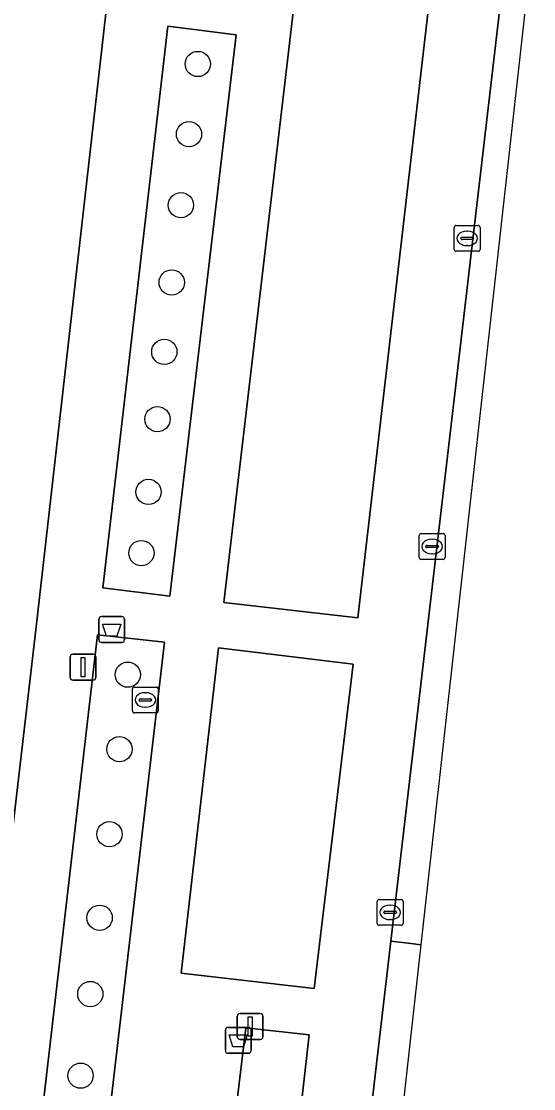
# Model space of a CAD drawing. Extents: x 161692 to 162379, y 380760 to 381678.
# Drawn here: x 162279.69 to 162299.52, y 381154.7 to 381196.01 of the extents above; entities that cross this region are included whole.
import ezdxf

# ---------------------------------------------------------------- set-up
doc = ezdxf.new("R2010")
doc.units = 0
for name, color, linetype in [('IMGEO_Afvalbak', 7, 'Continuous'), ('IMGEO_Boom', 7, 'Continuous'), ('IMGEO_Erf', 7, 'Continuous'), ('IMGEO_Groenvoorziening', 7, 'Continuous'), ('IMGEO_Haag', 7, 'Continuous'), ('IMGEO_Kolk', 7, 'Continuous'), ('IMGEO_Lichtmast', 7, 'Continuous'), ('IMGEO_Parkeervlak_open', 7, 'Continuous'), ('IMGEO_Rijbaan_lokaal_gesloten', 7, 'Continuous'), ('IMGEO_Rioolput', 7, 'Continuous'), ('IMGEO_Verkeerseiland_groen', 7, 'Continuous'), ('IMGEO_Voetpad_open', 7, 'Continuous')]:
    doc.layers.add(name, color=color, linetype=linetype)

msp = doc.modelspace()

# ---------------------------------------------------------------- linework, layer by layer
at = {"layer": 'IMGEO_Afvalbak'}
for p, q in [((162282.69, 381172.067), (162282.69, 381172.867)), ((162282.69, 381172.867), (162282.69, 381172.067)), ((162282.79, 381172.967), (162283.58, 381172.967)), ((162283.58, 381172.967), (162282.79, 381172.967)), ((162283.68, 381172.867), (162283.68, 381172.067)), ((162283.68, 381172.067), (162283.68, 381172.867)), ((162283.58, 381171.967), (162282.79, 381171.967)), ((162282.79, 381171.967), (162283.58, 381171.967)), ((162287.689, 381157.066), (162288.479, 381157.066)), ((162288.479, 381157.066), (162287.689, 381157.066)), ((162287.589, 381156.166), (162287.589, 381156.966)), ((162287.589, 381156.966), (162287.589, 381156.166)), ((162288.579, 381156.966), (162288.579, 381156.166)), ((162288.579, 381156.166), (162288.579, 381156.966)), ((162288.479, 381156.066), (162287.689, 381156.066)), ((162287.689, 381156.066), (162288.479, 381156.066))]:
    msp.add_line(p, q, dxfattribs=at)
for points in [[(162282.833, 381172.681), (162283.537, 381172.681), (162283.388, 381172.211), (162282.982, 381172.211), (162282.833, 381172.681)], [(162287.732, 381156.78), (162288.436, 381156.78), (162288.287, 381156.31), (162287.881, 381156.31), (162287.732, 381156.78)]]:
    msp.add_lwpolyline(points, dxfattribs=at)
for centre, start, end in [((162282.79, 381172.867), 90, 180), ((162282.79, 381172.867), 90, 180), ((162283.58, 381172.867), 0, 90), ((162283.58, 381172.867), 360, 90), ((162282.79, 381172.067), 180, 270), ((162282.79, 381172.067), 180, 270), ((162283.58, 381172.067), 270, 0), ((162283.58, 381172.067), 270, 0), ((162287.689, 381156.966), 90, 180), ((162287.689, 381156.966), 90, 180), ((162288.479, 381156.966), 0, 90), ((162288.479, 381156.966), 360, 90), ((162287.689, 381156.166), 180, 270), ((162287.689, 381156.166), 180, 270), ((162288.479, 381156.166), 270, 0), ((162288.479, 381156.166), 270, 0)]:
    msp.add_arc(centre, 0.1, start, end, dxfattribs=at)
at = {"layer": 'IMGEO_Boom'}
for centre in [(162286.519, 381194.36), (162286.179, 381191.643), (162285.866, 381188.894), (162285.509, 381185.903), (162285.223, 381183.216), (162284.957, 381180.611), (162284.613, 381177.794), (162284.336, 381175.428), (162283.809, 381170.721), (162283.487, 381167.836), (162283.1, 381164.547), (162282.72, 381161.309), (162282.359, 381158.358), (162281.984, 381155.198)]:
    msp.add_circle(centre, 0.489, dxfattribs=at)
at = {"layer": 'IMGEO_Erf'}
msp.add_lwpolyline([(162275.499, 381131.748), (162280.246, 381172.46), (162284.2, 381207.225), (162280.363, 381207.797), (162280.342, 381207.533), (162279.747, 381202.048), (162279.115, 381196.191), (162278.433, 381190.711), (162277.575, 381183.821), (162276.917, 381178.53), (162276.243, 381173.117), (162276.221, 381172.929), (162275.569, 381167.247), (162275.513, 381166.763), (162275.96, 381166.2), (162275.811, 381164.901), (162275.211, 381164.424), (162274.885, 381161.578), (162274.61, 381159.173), (162275.079, 381158.582), (162274.925, 381157.236), (162274.328, 381156.762), (162274.194, 381155.588), (162273.477, 381149.329)], dxfattribs=at)
at = {"layer": 'IMGEO_Groenvoorziening'}
for points in [[(162288.002, 381195.491), (162285.354, 381195.829), (162282.848, 381174.076), (162285.442, 381173.765)], [(162285.232, 381171.974), (162282.632, 381172.26), (162279.099, 381141.722), (162281.667, 381141.425)]]:
    msp.add_lwpolyline(points, close=True, dxfattribs=at)
at = {"layer": 'IMGEO_Haag'}
for points in [[(162285.442, 381173.765), (162288.002, 381195.491), (162285.354, 381195.829), (162282.848, 381174.076)], [(162281.667, 381141.425), (162285.232, 381171.974), (162282.632, 381172.26), (162279.099, 381141.722)]]:
    msp.add_lwpolyline(points, close=True, dxfattribs=at)
at = {"layer": 'IMGEO_Kolk'}
for p, q in [((162296.445, 381187.183), (162296.445, 381188.035)), ((162296.52, 381188.109), (162297.372, 381188.109)), ((162297.446, 381188.035), (162297.446, 381187.183)), ((162296.704, 381187.603), (162296.704, 381187.615)), ((162297.142, 381187.566), (162296.744, 381187.566)), ((162296.747, 381187.652), (162297.145, 381187.652)), ((162296.933, 381187.889), (162296.958, 381187.889)), ((162297.188, 381187.615), (162297.188, 381187.603)), ((162296.956, 381187.329), (162296.931, 381187.329)), ((162297.372, 381187.109), (162296.52, 381187.109)), ((162295.088, 381175.257), (162295.088, 381176.109)), ((162295.163, 381176.183), (162296.015, 381176.183)), ((162296.089, 381176.109), (162296.089, 381175.257)), ((162295.347, 381175.677), (162295.347, 381175.689)), ((162295.785, 381175.64), (162295.387, 381175.64)), ((162295.39, 381175.726), (162295.788, 381175.726)), ((162295.576, 381175.963), (162295.601, 381175.963)), ((162295.831, 381175.689), (162295.831, 381175.677)), ((162296.015, 381175.183), (162295.163, 381175.183)), ((162295.599, 381175.403), (162295.574, 381175.403)), ((162293.461, 381161.093), (162293.461, 381161.945)), ((162293.536, 381162.019), (162294.388, 381162.019)), ((162294.462, 381161.945), (162294.462, 381161.093)), ((162293.72, 381161.513), (162293.72, 381161.525)), ((162293.763, 381161.562), (162294.161, 381161.562)), ((162293.949, 381161.799), (162293.974, 381161.799)), ((162294.204, 381161.525), (162294.204, 381161.513)), ((162294.158, 381161.476), (162293.76, 381161.476)), ((162293.972, 381161.239), (162293.947, 381161.239)), ((162294.388, 381161.019), (162293.536, 381161.019))]:
    msp.add_line(p, q, dxfattribs=at)
for points in [[(162296.445, 381187.183), (162296.445, 381188.035)], [(162296.52, 381188.109), (162297.372, 381188.109)], [(162297.446, 381188.035), (162297.446, 381187.183)], [(162297.372, 381187.109), (162296.52, 381187.109)], [(162295.088, 381175.257), (162295.088, 381176.109)], [(162295.163, 381176.183), (162296.015, 381176.183)], [(162296.089, 381176.109), (162296.089, 381175.257)], [(162296.015, 381175.183), (162295.163, 381175.183)], [(162293.461, 381161.093), (162293.461, 381161.945)], [(162293.536, 381162.019), (162294.388, 381162.019)], [(162294.462, 381161.945), (162294.462, 381161.093)], [(162294.388, 381161.019), (162293.536, 381161.019)]]:
    msp.add_lwpolyline(points, dxfattribs=at)
for centre, radius, start, end in [((162296.522, 381188.033), 0.0765, 91.552, 178.448), ((162296.522, 381188.033), 0.0765, 91.552, 178.448), ((162297.37, 381188.033), 0.0765, 1.552, 88.448), ((162297.37, 381188.033), 0.0765, 1.552, 88.448), ((162296.744, 381187.612), 0.0403, 85.8775, 175.7526), ((162296.741, 381187.602), 0.0366, 178.938, 274.7102), ((162297.145, 381187.609), 0.043, 264.8664, 352.4533), ((162297.149, 381187.614), 0.0386, 1.7309, 96.639), ((162296.522, 381187.185), 0.0765, 181.552, 268.448), ((162296.522, 381187.185), 0.0765, 181.552, 268.448), ((162297.37, 381187.185), 0.0765, 271.552, 358.448), ((162297.37, 381187.185), 0.0765, 271.552, 358.448), ((162295.165, 381176.107), 0.0765, 91.552, 178.448), ((162295.165, 381176.107), 0.0765, 91.552, 178.448), ((162296.013, 381176.107), 0.0765, 1.552, 88.448), ((162296.013, 381176.107), 0.0765, 1.552, 88.448), ((162295.387, 381175.686), 0.0403, 85.8775, 175.7526), ((162295.384, 381175.676), 0.0366, 178.938, 274.7102), ((162295.788, 381175.683), 0.043, 264.8664, 352.4533), ((162295.792, 381175.688), 0.0386, 1.7309, 96.639), ((162295.165, 381175.259), 0.0765, 181.552, 268.448), ((162295.165, 381175.259), 0.0765, 181.552, 268.448), ((162296.013, 381175.259), 0.0765, 271.552, 358.448), ((162296.013, 381175.259), 0.0765, 271.552, 358.448), ((162293.538, 381161.943), 0.0765, 91.552, 178.448), ((162293.538, 381161.943), 0.0765, 91.552, 178.448), ((162294.386, 381161.943), 0.0765, 1.552, 88.448), ((162294.386, 381161.943), 0.0765, 1.552, 88.448), ((162293.76, 381161.522), 0.0403, 85.8775, 175.7526), ((162293.757, 381161.512), 0.0366, 178.938, 274.7102), ((162294.161, 381161.519), 0.043, 264.8664, 352.4533), ((162294.165, 381161.524), 0.0386, 1.7309, 96.639), ((162293.538, 381161.095), 0.0765, 181.552, 268.448), ((162293.538, 381161.095), 0.0765, 181.552, 268.448), ((162294.386, 381161.095), 0.0765, 271.552, 358.448), ((162294.386, 381161.095), 0.0765, 271.552, 358.448)]:
    msp.add_arc(centre, radius, start, end, dxfattribs=at)
for centre, major_axis, ratio, start_param, end_param in [((162296.932, 381187.609), (-0.387, 0.002), 0.722429, 4.712389, 7.853982), ((162296.957, 381187.609), (-0.39, 0.002), 0.717154, 1.570796, 4.712389), ((162295.575, 381175.683), (-0.387, 0.002), 0.722429, 4.712389, 7.853982), ((162295.6, 381175.683), (-0.39, 0.002), 0.717154, 1.570796, 4.712389), ((162293.948, 381161.519), (-0.387, 0.002), 0.722429, 4.712389, 7.853982), ((162293.973, 381161.519), (-0.39, 0.002), 0.717154, 1.570796, 4.712389)]:
    msp.add_ellipse(centre, major_axis=major_axis, ratio=ratio, start_param=start_param, end_param=end_param, dxfattribs=at)
at = {"layer": 'IMGEO_Lichtmast'}
for p, q in [((162281.682, 381171.509), (162282.472, 381171.509)), ((162282.472, 381171.509), (162281.682, 381171.509)), ((162281.582, 381170.609), (162281.582, 381171.409)), ((162281.582, 381171.409), (162281.582, 381170.609)), ((162282.572, 381171.409), (162282.572, 381170.609)), ((162282.572, 381170.609), (162282.572, 381171.409)), ((162282.472, 381170.509), (162281.682, 381170.509)), ((162281.682, 381170.509), (162282.472, 381170.509)), ((162288.049, 381156.702), (162288.049, 381157.502)), ((162288.049, 381157.502), (162288.049, 381156.702)), ((162288.149, 381157.602), (162288.939, 381157.602)), ((162288.939, 381157.602), (162288.149, 381157.602)), ((162289.039, 381157.502), (162289.039, 381156.702)), ((162289.039, 381156.702), (162289.039, 381157.502)), ((162288.939, 381156.602), (162288.149, 381156.602)), ((162288.149, 381156.602), (162288.939, 381156.602))]:
    msp.add_line(p, q, dxfattribs=at)
for points in [[(162282.002, 381171.384), (162282.152, 381171.384), (162282.152, 381170.634), (162282.002, 381170.634), (162282.002, 381171.384)], [(162288.469, 381157.477), (162288.619, 381157.477), (162288.619, 381156.727), (162288.469, 381156.727), (162288.469, 381157.477)]]:
    msp.add_lwpolyline(points, dxfattribs=at)
for centre, start, end in [((162281.682, 381171.409), 90, 180), ((162281.682, 381171.409), 90, 180), ((162282.472, 381171.409), 0, 90), ((162282.472, 381171.409), 360, 90), ((162281.682, 381170.609), 180, 270), ((162281.682, 381170.609), 180, 270), ((162282.472, 381170.609), 270, 0), ((162282.472, 381170.609), 270, 0), ((162288.149, 381157.502), 90, 180), ((162288.149, 381157.502), 90, 180), ((162288.939, 381157.502), 0, 90), ((162288.939, 381157.502), 360, 90), ((162288.149, 381156.702), 180, 270), ((162288.149, 381156.702), 180, 270), ((162288.939, 381156.702), 270, 0), ((162288.939, 381156.702), 270, 0)]:
    msp.add_arc(centre, 0.1, start, end, dxfattribs=at)
at = {"layer": 'IMGEO_Parkeervlak_open'}
for points in [[(162292.716, 381172.925), (162295.461, 381196.647), (162290.309, 381197.256), (162287.529, 381173.515)], [(162291.022, 381158.577), (162292.526, 381171.123), (162287.316, 381171.755), (162285.88, 381159.17)]]:
    msp.add_lwpolyline(points, close=True, dxfattribs=at)
at = {"layer": 'IMGEO_Rijbaan_lokaal_gesloten'}
for points in [[(162295.165, 381160.258), (162299.517, 381199.286), (162298.767, 381199.369), (162298.54, 381199.395), (162293.988, 381160.41), (162294.664, 381160.323)], [(162293.722, 381147.326), (162294.025, 381150.039), (162295.165, 381160.258), (162294.664, 381160.323), (162293.988, 381160.41), (162292.485, 381147.471), (162293.304, 381147.375)]]:
    msp.add_lwpolyline(points, close=True, dxfattribs=at)
at = {"layer": 'IMGEO_Rioolput'}
for p, q in [((162284.065, 381170.242), (162284.917, 381170.242)), ((162283.99, 381169.316), (162283.99, 381170.168)), ((162284.292, 381169.785), (162284.69, 381169.785)), ((162284.478, 381170.022), (162284.503, 381170.022)), ((162284.991, 381170.168), (162284.991, 381169.316)), ((162284.249, 381169.736), (162284.249, 381169.748)), ((162284.687, 381169.699), (162284.289, 381169.699)), ((162284.501, 381169.462), (162284.476, 381169.462)), ((162284.733, 381169.748), (162284.733, 381169.736)), ((162284.917, 381169.242), (162284.065, 381169.242))]:
    msp.add_line(p, q, dxfattribs=at)
for points in [[(162284.065, 381170.242), (162284.917, 381170.242)], [(162283.99, 381169.316), (162283.99, 381170.168)], [(162284.991, 381170.168), (162284.991, 381169.316)], [(162284.917, 381169.242), (162284.065, 381169.242)]]:
    msp.add_lwpolyline(points, dxfattribs=at)
for centre, radius, start, end in [((162284.067, 381170.166), 0.0765, 91.552, 178.448), ((162284.067, 381170.166), 0.0765, 91.552, 178.448), ((162284.915, 381170.166), 0.0765, 1.552, 88.448), ((162284.915, 381170.166), 0.0765, 1.552, 88.448), ((162284.289, 381169.745), 0.0403, 85.8775, 175.7526), ((162284.694, 381169.747), 0.0386, 1.7309, 96.639), ((162284.286, 381169.735), 0.0366, 178.938, 274.7102), ((162284.69, 381169.742), 0.043, 264.8664, 352.4533), ((162284.067, 381169.318), 0.0765, 181.552, 268.448), ((162284.067, 381169.318), 0.0765, 181.552, 268.448), ((162284.915, 381169.318), 0.0765, 271.552, 358.448), ((162284.915, 381169.318), 0.0765, 271.552, 358.448)]:
    msp.add_arc(centre, radius, start, end, dxfattribs=at)
for centre, major_axis, ratio, start_param, end_param in [((162284.477, 381169.742), (-0.387, 0.002), 0.722429, 4.712389, 7.853982), ((162284.502, 381169.742), (-0.39, 0.002), 0.717154, 1.570796, 4.712389)]:
    msp.add_ellipse(centre, major_axis=major_axis, ratio=ratio, start_param=start_param, end_param=end_param, dxfattribs=at)
at = {"layer": 'IMGEO_Verkeerseiland_groen'}
msp.add_lwpolyline([(162290.834, 381156.777), (162288.375, 381157.055), (162287.666, 381151.135), (162290.157, 381150.849)], close=True, dxfattribs=at)
at = {"layer": 'IMGEO_Voetpad_open'}
for points in [[(162284.2, 381207.225), (162280.246, 381172.46), (162275.499, 381131.748)], [(162292.485, 381147.471), (162293.988, 381160.41), (162298.54, 381199.395)]]:
    msp.add_lwpolyline(points, dxfattribs=at)
for points in [[(162295.461, 381196.647), (162292.716, 381172.925), (162287.529, 381173.515), (162290.309, 381197.256)], [(162288.002, 381195.491), (162285.442, 381173.765), (162282.848, 381174.076), (162285.354, 381195.829)], [(162281.667, 381141.425), (162279.099, 381141.722), (162282.632, 381172.26), (162285.232, 381171.974)], [(162292.526, 381171.123), (162291.022, 381158.577), (162285.88, 381159.17), (162287.316, 381171.755)], [(162290.834, 381156.777), (162290.157, 381150.849), (162287.666, 381151.135), (162288.375, 381157.055)]]:
    msp.add_lwpolyline(points, close=True, dxfattribs=at)

doc.saveas('drawing.dxf')
